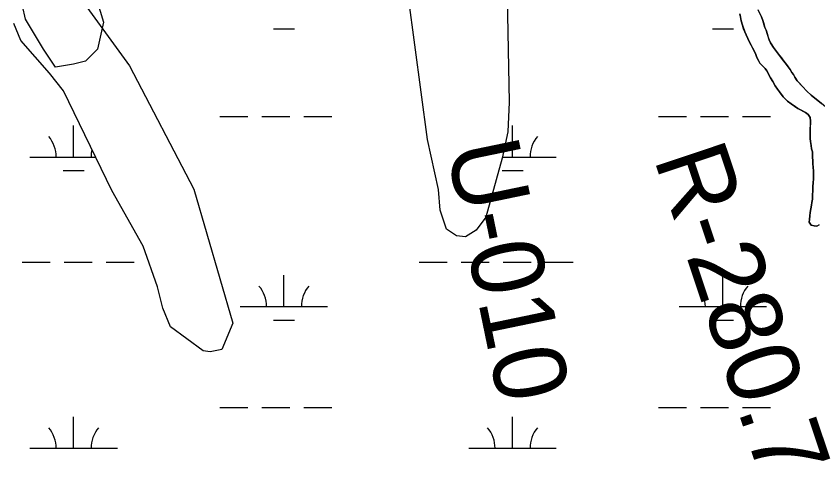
# Model space of a CAD drawing. Extents: x 3177185 to 3215018, y 812988 to 838321.
# Drawn here: x 3209728 to 3210645, y 826641 to 827149 of the extents above; entities that cross this region are included whole.
import ezdxf

# ---------------------------------------------------------------- set-up
doc = ezdxf.new("R2010")
doc.units = 0
for name, color, linetype in [('V-RIVR-RANG-IDEN', 7, 'Continuous'), ('V-ROAD-CNTR', 7, 'Continuous'), ('V-SITE-VEGE', 7, 'Continuous'), ('V-TOPO-SHOR', 7, 'Continuous'), ('V-WETL-SWMP', 7, 'Continuous')]:
    doc.layers.add(name, color=color, linetype=linetype)

msp = doc.modelspace()

# ---------------------------------------------------------------- linework, layer by layer
at = {"layer": 'V-ROAD-CNTR'}
msp.add_spline([(3209938.5, 827302.26), (3209858.27, 827282.13), (3209764.86, 827293.31), (3209689.83, 827273.51), (3209599.49, 827245.97), (3209365.34, 827191.36), (3209211.49, 827136.95), (3209050.75, 827062.22), (3208904.9, 827006.47), (3208748.23, 826958.77), (3208586.7, 826931.81), (3208473.88, 826906.7), (3208369.01, 826888.58), (3208346.33, 826885.16)], degree=3, dxfattribs=at)
at = {"layer": 'V-SITE-VEGE'}
for points in [[(3210761.1, 827355), (3210620.44, 827351.57), (3210562.11, 827351.57), (3210531.24, 827358.44), (3210418.02, 827358.44), (3210294.51, 827355), (3210191.58, 827348.14), (3210153.85, 827341.27), (3210016.61, 827313.81), (3209954.86, 827289.78), (3209831.35, 827272.62), (3209776.45, 827255.46), (3209786.75, 827221.13), (3209817.62, 827176.51), (3209827.92, 827142.18), (3209821.05, 827111.29), (3209807.33, 827097.56), (3209793.61, 827094.13), (3209773.02, 827090.7), (3209759.3, 827111.29), (3209738.71, 827145.62), (3209731.85, 827176.51), (3209724.99, 827200.54)], [(3210655.53, 827044.02), (3210644.98, 827052.79), (3210641.55, 827055.4), (3210637.33, 827058.8), (3210632.18, 827063.37), (3210627.16, 827068.48), (3210621.09, 827075.16), (3210618.57, 827079.22), (3210616.98, 827082.23), (3210615.13, 827084.72), (3210613.15, 827087.87), (3210609.04, 827093.9), (3210606.14, 827097.43), (3210593.98, 827113.15), (3210590.8, 827118.66), (3210589.21, 827121.94), (3210585.61, 827132.96), (3210584.41, 827136.11), (3210581.88, 827144.12), (3210580.42, 827148.19), (3210576.7, 827156.32)], [(3210555.69, 827151.62), (3210557.3, 827143.75), (3210558.51, 827138.63), (3210561.3, 827131.01), (3210564.75, 827123.41), (3210568.6, 827115.8), (3210570.19, 827112.92), (3210572.04, 827109.24), (3210573.9, 827105.18), (3210575.23, 827101.64), (3210576.82, 827098.36), (3210578.68, 827095.34), (3210582.24, 827091.55), (3210584.75, 827089.19), (3210586.47, 827086.57), (3210590.71, 827078.44), (3210593.23, 827074.24), (3210596.01, 827069.26), (3210598.53, 827065.59), (3210605.13, 827056.95), (3210607.77, 827054.2), (3210610.28, 827051.84), (3210614.37, 827048.84), (3210621.88, 827043.61), (3210630.58, 827038.92), (3210633.74, 827036.57), (3210635.99, 827033.42), (3210636.41, 827029.09), (3210636.05, 827020.41), (3210636.2, 827016.86), (3210636.08, 827013.71), (3210636.1, 827009.11), (3210636.38, 827005.82), (3210637.19, 827001.09), (3210637.6, 826997.55), (3210638.79, 826994.01), (3210638.82, 826987.43), (3210639.1, 826984.28), (3210639.12, 826980.47), (3210639.81, 826971.93), (3210639.96, 826966.54), (3210639.98, 826963.12), (3210639.23, 826954.58), (3210638.98, 826950.63), (3210638.88, 826943.93), (3210638.64, 826939.85), (3210638.13, 826936.3), (3210637.48, 826933.15), (3210636.21, 826924.6), (3210635.56, 826921.05), (3210635.45, 826916.71), (3210635.07, 826913.68), (3210637.19, 826910.41), (3210640.48, 826909.37), (3210643.64, 826909.12), (3210646.52, 826910.58)]]:
    msp.add_lwpolyline(points, dxfattribs=at)
at = {"layer": 'V-TOPO-SHOR'}
for points in [[(3210646.52, 826910.58), (3210643.64, 826909.12), (3210640.48, 826909.37), (3210637.19, 826910.41), (3210635.07, 826913.68), (3210635.45, 826916.71), (3210635.56, 826921.05), (3210636.21, 826924.6), (3210636.72, 826928.02), (3210637.48, 826933.15), (3210638.13, 826936.3), (3210638.64, 826939.85), (3210638.88, 826943.93), (3210638.98, 826950.63), (3210639.23, 826954.58), (3210639.61, 826958.52), (3210639.98, 826963.12), (3210639.96, 826966.54), (3210639.81, 826971.93), (3210639.4, 826976.4), (3210639.12, 826980.47), (3210639.1, 826984.28), (3210638.82, 826987.43), (3210638.81, 826990.85), (3210638.79, 826994.01), (3210637.6, 826997.55), (3210637.19, 827001.09), (3210636.38, 827005.82), (3210636.1, 827009.11), (3210636.08, 827013.71), (3210636.2, 827016.86), (3210636.05, 827020.41), (3210636.29, 827024.88), (3210636.41, 827029.09), (3210635.99, 827033.42), (3210633.74, 827036.57), (3210630.58, 827038.92), (3210626.36, 827041.14), (3210621.88, 827043.61), (3210619.11, 827045.57), (3210614.37, 827048.84), (3210610.28, 827051.84), (3210607.77, 827054.2), (3210605.13, 827056.95), (3210602.75, 827059.96), (3210600.9, 827062.45), (3210598.52, 827065.59), (3210596.01, 827069.26), (3210593.23, 827074.24), (3210590.71, 827078.44), (3210588.46, 827082.77), (3210586.47, 827086.57), (3210584.75, 827089.19), (3210582.24, 827091.55), (3210578.68, 827095.34), (3210576.82, 827098.36), (3210575.23, 827101.64), (3210573.9, 827105.18), (3210572.04, 827109.24), (3210570.19, 827112.92), (3210568.6, 827115.8), (3210566.87, 827119.34), (3210564.75, 827123.41), (3210562.9, 827127.6), (3210561.3, 827131.01), (3210559.97, 827134.56), (3210558.51, 827138.63), (3210557.3, 827143.75), (3210556.36, 827148.21), (3210555.69, 827151.62)], [(3210578.29, 827152.91), (3210580.42, 827148.19), (3210581.88, 827144.12), (3210582.95, 827140.57), (3210584.41, 827136.11), (3210585.61, 827132.96), (3210587.21, 827128.11), (3210588.14, 827125.09), (3210589.21, 827121.94), (3210590.8, 827118.66), (3210592.26, 827116.04), (3210593.98, 827113.15), (3210597.15, 827109.09), (3210600.98, 827104.11), (3210603.23, 827101.23)], [(3210603.23, 827101.23), (3210606.14, 827097.43), (3210609.04, 827093.9), (3210610.9, 827091.15), (3210613.15, 827087.87), (3210615.13, 827084.72), (3210616.98, 827082.23), (3210618.57, 827079.22), (3210621.09, 827075.16), (3210623.33, 827072.67), (3210627.16, 827068.48), (3210632.18, 827063.37), (3210637.33, 827058.8), (3210641.55, 827055.4), (3210644.98, 827052.79), (3210649.06, 827049.39)]]:
    msp.add_lwpolyline(points, dxfattribs=at)
at = {"layer": 'V-WETL-SWMP'}
for p, q in [((3210288.16, 827252.58), (3210291.73, 827050.56)), ((3210198.54, 827008.29), (3210174.97, 827183.93)), ((3209809.09, 827159.25), (3209857.68, 827092.39)), ((3210556.37, 827148.21), (3210555.69, 827151.62)), ((3210557.31, 827143.74), (3210556.37, 827148.21)), ((3210578.29, 827152.9), (3210580.42, 827148.18)), ((3210580.42, 827148.18), (3210581.88, 827144.11)), ((3209733.6, 827121.09), (3209725.46, 827140.64)), ((3210558.51, 827138.62), (3210557.31, 827143.74)), ((3210559.97, 827134.55), (3210558.51, 827138.62)), ((3210581.88, 827144.11), (3210582.95, 827140.57)), ((3210582.95, 827140.57), (3210584.41, 827136.11)), ((3210584.41, 827136.11), (3210585.61, 827132.96)), ((3210022.3, 827134.53), (3210046.3, 827134.53)), ((3210524.21, 827134.53), (3210548.21, 827134.53)), ((3210561.3, 827131.01), (3210559.97, 827134.55)), ((3210562.9, 827127.6), (3210561.3, 827131.01)), ((3210564.75, 827123.4), (3210562.9, 827127.6)), ((3210585.61, 827132.96), (3210587.21, 827128.1)), ((3210587.21, 827128.1), (3210588.14, 827125.08)), ((3209766.23, 827083.94), (3209733.6, 827121.09)), ((3210566.88, 827119.34), (3210564.75, 827123.4)), ((3210568.6, 827115.8), (3210566.88, 827119.34)), ((3210588.14, 827125.08), (3210589.21, 827121.93)), ((3210589.21, 827121.93), (3210590.8, 827118.65)), ((3210590.8, 827118.65), (3210592.26, 827116.03)), ((3210570.19, 827112.91), (3210568.6, 827115.8)), ((3210572.05, 827109.24), (3210570.19, 827112.91)), ((3210573.9, 827105.17), (3210572.05, 827109.24)), ((3210592.26, 827116.03), (3210593.98, 827113.15)), ((3210593.98, 827113.15), (3210597.15, 827109.09)), ((3210597.15, 827109.09), (3210600.98, 827104.11)), ((3210575.23, 827101.63), (3210573.9, 827105.17)), ((3210576.83, 827098.35), (3210575.23, 827101.63)), ((3210600.98, 827104.11), (3210603.23, 827101.23)), ((3210603.23, 827101.23), (3210606.14, 827097.43)), ((3209857.68, 827092.39), (3209931.28, 826951.58)), ((3210578.68, 827095.34), (3210576.83, 827098.35)), ((3210582.24, 827091.54), (3210578.68, 827095.34)), ((3210584.75, 827089.19), (3210582.24, 827091.54)), ((3210606.14, 827097.43), (3210609.05, 827093.89)), ((3210609.05, 827093.89), (3210610.9, 827091.14)), ((3210610.9, 827091.14), (3210613.15, 827087.87)), ((3209782.15, 827063.88), (3209766.23, 827083.94)), ((3210586.47, 827086.57), (3210584.75, 827089.19)), ((3210588.46, 827082.76), (3210586.47, 827086.57)), ((3210590.71, 827078.44), (3210588.46, 827082.76)), ((3210613.15, 827087.87), (3210615.13, 827084.72)), ((3210615.13, 827084.72), (3210616.98, 827082.23)), ((3210616.98, 827082.23), (3210618.57, 827079.21)), ((3210593.23, 827074.24), (3210590.71, 827078.44)), ((3210596.01, 827069.26), (3210593.23, 827074.24)), ((3210618.57, 827079.21), (3210621.09, 827075.15)), ((3210621.09, 827075.15), (3210623.33, 827072.66)), ((3210623.33, 827072.66), (3210627.16, 827068.47)), ((3209837.38, 826949.83), (3209782.15, 827063.88)), ((3210598.52, 827065.59), (3210596.01, 827069.26)), ((3210600.9, 827062.44), (3210598.52, 827065.59)), ((3210627.16, 827068.47), (3210632.18, 827063.37)), ((3210632.18, 827063.37), (3210637.33, 827058.79)), ((3210602.76, 827059.96), (3210600.9, 827062.44)), ((3210605.13, 827056.94), (3210602.76, 827059.96)), ((3210607.78, 827054.19), (3210605.13, 827056.94)), ((3210610.28, 827051.84), (3210607.78, 827054.19)), ((3210637.33, 827058.79), (3210641.55, 827055.39)), ((3210641.55, 827055.39), (3210644.98, 827052.78)), ((3210291.73, 827050.56), (3210290.27, 827016.74)), ((3210614.37, 827048.83), (3210610.28, 827051.84)), ((3210619.12, 827045.57), (3210614.37, 827048.83)), ((3210621.89, 827043.61), (3210619.12, 827045.57)), ((3210626.36, 827041.13), (3210621.89, 827043.61)), ((3210630.58, 827038.92), (3210626.36, 827041.13)), ((3210633.75, 827036.56), (3210630.58, 827038.92)), ((3210635.99, 827033.42), (3210633.75, 827036.56)), ((3209960.9, 827034.53), (3209992.9, 827034.53)), ((3210008.9, 827034.53), (3210040.9, 827034.53)), ((3210056.9, 827034.53), (3210088.9, 827034.53)), ((3210462.8, 827034.53), (3210494.8, 827034.53)), ((3210510.8, 827034.53), (3210542.8, 827034.53)), ((3210558.8, 827034.53), (3210590.8, 827034.53)), ((3210636.41, 827029.08), (3210635.99, 827033.42)), ((3210636.29, 827024.88), (3210636.41, 827029.08)), ((3209793.83, 826988.1), (3209793.83, 827024.1)), ((3210290.27, 827016.74), (3210283.69, 826986.66)), ((3210295.74, 826988.1), (3210295.74, 827024.1)), ((3210636.05, 827020.41), (3210636.29, 827024.88)), ((3210636.2, 827016.86), (3210636.05, 827020.41)), ((3210636.08, 827013.71), (3210636.2, 827016.86)), ((3210210.87, 826951.19), (3210198.54, 827008.29)), ((3210636.1, 827009.11), (3210636.08, 827013.71)), ((3210636.38, 827005.82), (3210636.1, 827009.11)), ((3210637.19, 827001.09), (3210636.38, 827005.82)), ((3210637.6, 826997.55), (3210637.19, 827001.09)), ((3210638.8, 826994), (3210637.6, 826997.55)), ((3210638.82, 826987.43), (3210638.8, 826994)), ((3209743.83, 826988.1), (3209818.85, 826988.1)), ((3210283.69, 826986.66), (3210265.21, 826919.24)), ((3210284.01, 826988.1), (3210345.74, 826988.1)), ((3210639.1, 826984.28), (3210638.82, 826987.43)), ((3210639.12, 826980.47), (3210639.1, 826984.28)), ((3210639.4, 826976.39), (3210639.12, 826980.47)), ((3209781.83, 826972.67), (3209805.83, 826972.67)), ((3210283.74, 826972.67), (3210307.74, 826972.67)), ((3210639.81, 826971.93), (3210639.4, 826976.39)), ((3210639.97, 826966.54), (3210639.81, 826971.93)), ((3210639.61, 826958.52), (3210639.98, 826963.12)), ((3210639.98, 826963.12), (3210639.97, 826966.54)), ((3210638.99, 826950.63), (3210639.23, 826954.57)), ((3210639.23, 826954.57), (3210639.61, 826958.52)), ((3209873.35, 826886.13), (3209837.38, 826949.83)), ((3209931.28, 826951.58), (3209975.69, 826798.3)), ((3210213.12, 826927.32), (3210210.87, 826951.19)), ((3210638.64, 826939.85), (3210638.88, 826943.93)), ((3210638.88, 826943.93), (3210638.99, 826950.63)), ((3210637.48, 826933.14), (3210638.13, 826936.3)), ((3210638.13, 826936.3), (3210638.64, 826939.85)), ((3210220.19, 826905.89), (3210213.12, 826927.32)), ((3210636.21, 826924.59), (3210637.48, 826933.14)), ((3210265.21, 826919.24), (3210254.27, 826904.43)), ((3210635.07, 826913.68), (3210635.45, 826916.7)), ((3210635.45, 826916.7), (3210635.57, 826921.04)), ((3210635.57, 826921.04), (3210636.21, 826924.59)), ((3210637.19, 826910.4), (3210635.07, 826913.68)), ((3210640.48, 826909.36), (3210637.19, 826910.4)), ((3210643.64, 826909.12), (3210640.48, 826909.36)), ((3210646.52, 826910.57), (3210643.64, 826909.12)), ((3210231.76, 826898.16), (3210220.19, 826905.89)), ((3210241.96, 826897.13), (3210231.76, 826898.16)), ((3210254.27, 826904.43), (3210241.96, 826897.13)), ((3209889.65, 826839.78), (3209873.35, 826886.13)), ((3209734.99, 826868.03), (3209766.99, 826868.03)), ((3209782.99, 826868.03), (3209814.99, 826868.03)), ((3209830.99, 826868.03), (3209862.99, 826868.03)), ((3210188.9, 826868.03), (3210220.9, 826868.03)), ((3210236.9, 826868.03), (3210268.9, 826868.03)), ((3210284.9, 826868.03), (3210316.9, 826868.03)), ((3210332.9, 826868.03), (3210364.9, 826868.03)), ((3210034.3, 826817.29), (3210034.3, 826853.29)), ((3210536.21, 826817.29), (3210536.21, 826853.29)), ((3209895.93, 826815.39), (3209889.65, 826839.78)), ((3209904.61, 826794.23), (3209895.93, 826815.39)), ((3209984.3, 826817.29), (3210084.3, 826817.29)), ((3210486.21, 826817.29), (3210586.21, 826817.29)), ((3209975.69, 826798.3), (3209963.48, 826768.46)), ((3210022.3, 826801.86), (3210046.3, 826801.86)), ((3210524.21, 826801.86), (3210548.21, 826801.86)), ((3209942.02, 826766.76), (3209904.61, 826794.23)), ((3209949.81, 826765.45), (3209942.02, 826766.76)), ((3209963.48, 826768.46), (3209949.81, 826765.45)), ((3209960.9, 826701.86), (3209992.9, 826701.86)), ((3210008.9, 826701.86), (3210040.9, 826701.86)), ((3210056.9, 826701.86), (3210088.9, 826701.86)), ((3210462.8, 826701.86), (3210494.8, 826701.86)), ((3210510.8, 826701.86), (3210542.8, 826701.86)), ((3210558.8, 826701.86), (3210590.8, 826701.86)), ((3209793.83, 826655.43), (3209793.83, 826691.43)), ((3210295.74, 826655.43), (3210295.74, 826691.43)), ((3209743.83, 826655.43), (3209843.83, 826655.43)), ((3210245.74, 826655.43), (3210345.74, 826655.43))]:
    msp.add_line(p, q, dxfattribs=at)
for centre, start, end in [((3209738.59, 826988.58), 359.22818, 40.77184), ((3210350.98, 826988.58), 139.22818, 180.77183), ((3209849.08, 826988.58), 166.89949, 180.77183), ((3209979.06, 826817.76), 359.22818, 40.77184), ((3210089.55, 826817.76), 139.22818, 180.77183), ((3210480.97, 826817.76), 359.22818, 40.77184), ((3210591.46, 826817.76), 139.22818, 180.77183), ((3209738.59, 826655.9), 359.22818, 40.77184), ((3209849.08, 826655.9), 139.22818, 180.77183), ((3210240.5, 826655.9), 359.22818, 40.77184), ((3210350.98, 826655.9), 139.22818, 180.77183)]:
    msp.add_arc(centre, 35.25, start, end, dxfattribs=at)

# ---------------------------------------------------------------- texts
at = {"layer": 'V-RIVR-RANG-IDEN'}
for s, rotation, p in [('U-010', 281.69333, (3210219.86, 826999.07)), ('R-280.7', 288.47723, (3210456.87, 826986.65))]:
    msp.add_text(s, height=83, rotation=rotation, dxfattribs=at).set_placement(p)

doc.saveas('drawing.dxf')
